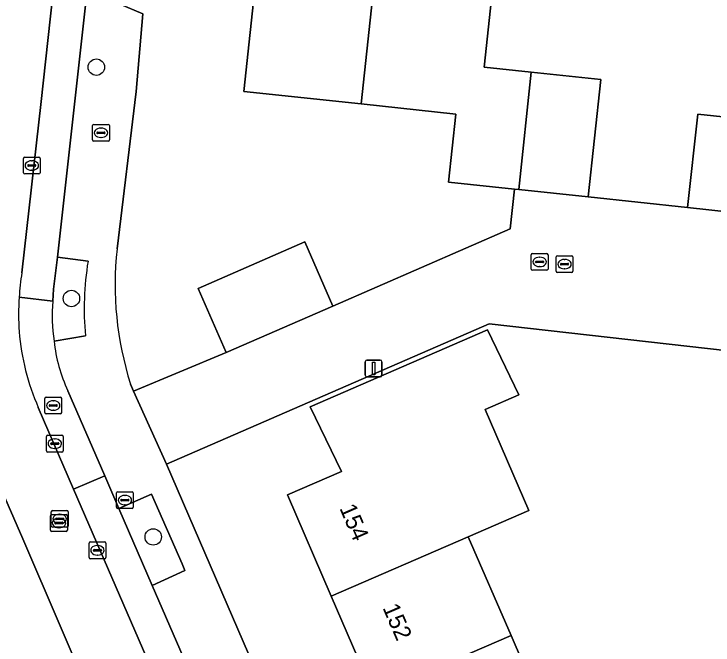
# Model space of a CAD drawing. Extents: x 162026 to 163502, y 387295 to 388169.
# Drawn here: x 162214.25 to 162255.88, y 388074.11 to 388111.69 of the extents above; entities that cross this region are included whole.
import ezdxf

# ---------------------------------------------------------------- set-up
doc = ezdxf.new("R2010")
doc.units = 0
for name, color, linetype in [('IMGEO_Boom', 7, 'Continuous'), ('IMGEO_Brandkraan', 7, 'Continuous'), ('IMGEO_Erf', 7, 'Continuous'), ('IMGEO_Groenvoorziening', 7, 'Continuous'), ('IMGEO_Kolk', 7, 'Continuous'), ('IMGEO_Lichtmast', 7, 'Continuous'), ('IMGEO_Muur', 7, 'Continuous'), ('IMGEO_Pand', 7, 'Continuous'), ('IMGEO_Pand_nummerreeks', 7, 'Continuous'), ('IMGEO_Parkeervlak_open', 7, 'Continuous'), ('IMGEO_Rijbaan_lokaal_open', 7, 'Continuous'), ('IMGEO_Rioolput', 7, 'Continuous'), ('IMGEO_Voetpad_open', 7, 'Continuous')]:
    doc.layers.add(name, color=color, linetype=linetype)

msp = doc.modelspace()

# ---------------------------------------------------------------- linework, layer by layer
at = {"layer": 'IMGEO_Boom'}
for centre in [(162219.158, 388108.527), (162217.674, 388094.749), (162222.543, 388080.551)]:
    msp.add_circle(centre, 0.489, dxfattribs=at)
at = {"layer": 'IMGEO_Brandkraan'}
for p, q in [((162219.007, 388105.119), (162219.859, 388105.119)), ((162218.932, 388104.193), (162218.932, 388105.045)), ((162219.234, 388104.662), (162219.632, 388104.662)), ((162219.42, 388104.899), (162219.445, 388104.899)), ((162219.933, 388105.045), (162219.933, 388104.193)), ((162219.191, 388104.613), (162219.191, 388104.625)), ((162219.629, 388104.576), (162219.231, 388104.576)), ((162219.443, 388104.339), (162219.418, 388104.339)), ((162219.675, 388104.625), (162219.675, 388104.613)), ((162219.859, 388104.119), (162219.007, 388104.119))]:
    msp.add_line(p, q, dxfattribs=at)
for points in [[(162219.007, 388105.119), (162219.859, 388105.119)], [(162218.932, 388104.193), (162218.932, 388105.045)], [(162219.933, 388105.045), (162219.933, 388104.193)], [(162219.859, 388104.119), (162219.007, 388104.119)]]:
    msp.add_lwpolyline(points, dxfattribs=at)
for centre, radius, start, end in [((162219.009, 388105.043), 0.0765, 91.552, 178.448), ((162219.009, 388105.043), 0.0765, 91.552, 178.448), ((162219.857, 388105.043), 0.0765, 1.552, 88.448), ((162219.857, 388105.043), 0.0765, 1.552, 88.448), ((162219.231, 388104.622), 0.0403, 85.8775, 175.7526), ((162219.636, 388104.624), 0.0386, 1.7309, 96.639), ((162219.228, 388104.612), 0.0366, 178.938, 274.7102), ((162219.632, 388104.619), 0.043, 264.8664, 352.4533), ((162219.009, 388104.195), 0.0765, 181.552, 268.448), ((162219.009, 388104.195), 0.0765, 181.552, 268.448), ((162219.857, 388104.195), 0.0765, 271.552, 358.448), ((162219.857, 388104.195), 0.0765, 271.552, 358.448)]:
    msp.add_arc(centre, radius, start, end, dxfattribs=at)
for centre, major_axis, ratio, start_param, end_param in [((162219.419, 388104.619), (-0.387, 0.002), 0.722429, 4.712389, 7.853982), ((162219.444, 388104.619), (-0.39, 0.002), 0.717154, 1.570796, 4.712389)]:
    msp.add_ellipse(centre, major_axis=major_axis, ratio=ratio, start_param=start_param, end_param=end_param, dxfattribs=at)
at = {"layer": 'IMGEO_Erf'}
for points in [[(162221.189, 388089.657), (162221.367, 388089.233), (162226.888, 388091.531), (162225.224, 388095.354), (162231.575, 388098.119), (162233.24, 388094.296), (162243.807, 388098.899), (162244.06, 388101.264), (162240.119, 388101.686), (162240.553, 388105.733), (162234.93, 388106.335), (162227.932, 388107.084), (162229.002, 388117.077), (162235.998, 388116.328), (162242.995, 388115.579), (162242.241, 388108.534), (162245.052, 388108.233), (162249.188, 388107.79), (162248.439, 388100.796), (162254.359, 388100.162), (162254.965, 388105.729), (162261.676, 388105.011)], [(162221.923, 388111.694), (162221.525, 388107.085), (162220.388, 388097.702)], [(162261.522, 388091.098), (162242.55, 388093.234), (162223.34, 388084.876), (162249.447, 388024.462), (162267.947, 388029.586)], [(162235.684, 388071.141), (162233.135, 388077.032), (162230.532, 388083.051), (162233.754, 388084.445), (162231.882, 388088.297), (162242.444, 388092.886), (162244.311, 388089.01), (162242.304, 388088.142), (162244.909, 388082.121), (162241.303, 388080.563), (162243.851, 388074.671), (162246.384, 388068.815)]]:
    msp.add_lwpolyline(points, dxfattribs=at)
msp.add_arc((162239.82, 388095.574), 19.548, 173.7512, 197.6206, dxfattribs=at)
at = {"layer": 'IMGEO_Groenvoorziening'}
for points in [[(162216.838, 388097.221), (162216.6, 388095.31), (162216.56, 388094.589)], [(162218.662, 388096.976), (162216.838, 388097.221)], [(162216.638, 388092.212), (162218.505, 388092.531)]]:
    msp.add_lwpolyline(points, dxfattribs=at)
msp.add_lwpolyline([(162220.499, 388082.24), (162222.488, 388077.667), (162224.434, 388078.544), (162224.263, 388078.942), (162222.439, 388083.094)], close=True, dxfattribs=at)
for centre, radius, start, end in [((162235.88, 388094.143), 17.449, 170.655, 185.2993), ((162227.659, 388093.763), 11.13, 175.7461, 188.0128)]:
    msp.add_arc(centre, radius, start, end, dxfattribs=at)
at = {"layer": 'IMGEO_Kolk'}
for p, q in [((162214.814, 388102.243), (162214.814, 388103.095)), ((162214.889, 388103.169), (162215.741, 388103.169)), ((162215.815, 388103.095), (162215.815, 388102.243)), ((162215.073, 388102.663), (162215.073, 388102.675)), ((162215.511, 388102.626), (162215.113, 388102.626)), ((162215.116, 388102.712), (162215.514, 388102.712)), ((162215.302, 388102.949), (162215.327, 388102.949)), ((162215.557, 388102.675), (162215.557, 388102.663)), ((162215.741, 388102.169), (162214.889, 388102.169)), ((162215.325, 388102.389), (162215.3, 388102.389)), ((162246.533, 388096.372), (162246.533, 388097.224)), ((162246.608, 388097.298), (162247.46, 388097.298)), ((162247.534, 388097.224), (162247.534, 388096.372)), ((162246.792, 388096.792), (162246.792, 388096.804)), ((162247.23, 388096.755), (162246.832, 388096.755)), ((162246.835, 388096.841), (162247.233, 388096.841)), ((162247.021, 388097.078), (162247.046, 388097.078)), ((162247.276, 388096.804), (162247.276, 388096.792)), ((162247.044, 388096.518), (162247.019, 388096.518)), ((162247.46, 388096.298), (162246.608, 388096.298)), ((162220.356, 388082.318), (162220.356, 388083.17)), ((162220.431, 388083.244), (162221.283, 388083.244)), ((162220.844, 388083.024), (162220.869, 388083.024)), ((162221.357, 388083.17), (162221.357, 388082.318)), ((162220.615, 388082.738), (162220.615, 388082.75)), ((162221.053, 388082.701), (162220.655, 388082.701)), ((162220.658, 388082.787), (162221.056, 388082.787)), ((162221.099, 388082.75), (162221.099, 388082.738)), ((162221.283, 388082.244), (162220.431, 388082.244)), ((162220.867, 388082.464), (162220.842, 388082.464)), ((162218.722, 388079.326), (162218.722, 388080.178)), ((162218.797, 388080.252), (162219.649, 388080.252)), ((162219.723, 388080.178), (162219.723, 388079.326)), ((162218.981, 388079.746), (162218.981, 388079.758)), ((162219.419, 388079.709), (162219.021, 388079.709)), ((162219.024, 388079.795), (162219.422, 388079.795)), ((162219.21, 388080.032), (162219.235, 388080.032)), ((162219.465, 388079.758), (162219.465, 388079.746)), ((162219.233, 388079.472), (162219.208, 388079.472)), ((162219.649, 388079.252), (162218.797, 388079.252))]:
    msp.add_line(p, q, dxfattribs=at)
for points in [[(162214.814, 388102.243), (162214.814, 388103.095)], [(162214.889, 388103.169), (162215.741, 388103.169)], [(162215.815, 388103.095), (162215.815, 388102.243)], [(162215.741, 388102.169), (162214.889, 388102.169)], [(162246.533, 388096.372), (162246.533, 388097.224)], [(162246.608, 388097.298), (162247.46, 388097.298)], [(162247.534, 388097.224), (162247.534, 388096.372)], [(162247.46, 388096.298), (162246.608, 388096.298)], [(162220.356, 388082.318), (162220.356, 388083.17)], [(162220.431, 388083.244), (162221.283, 388083.244)], [(162221.357, 388083.17), (162221.357, 388082.318)], [(162221.283, 388082.244), (162220.431, 388082.244)], [(162218.722, 388079.326), (162218.722, 388080.178)], [(162218.797, 388080.252), (162219.649, 388080.252)], [(162219.723, 388080.178), (162219.723, 388079.326)], [(162219.649, 388079.252), (162218.797, 388079.252)]]:
    msp.add_lwpolyline(points, dxfattribs=at)
for centre, radius, start, end in [((162214.891, 388103.093), 0.0765, 91.552, 178.448), ((162214.891, 388103.093), 0.0765, 91.552, 178.448), ((162215.739, 388103.093), 0.0765, 1.552, 88.448), ((162215.739, 388103.093), 0.0765, 1.552, 88.448), ((162215.113, 388102.672), 0.0403, 85.8775, 175.7526), ((162215.11, 388102.662), 0.0366, 178.938, 274.7102), ((162215.514, 388102.669), 0.043, 264.8664, 352.4533), ((162215.518, 388102.674), 0.0386, 1.7309, 96.639), ((162214.891, 388102.245), 0.0765, 181.552, 268.448), ((162214.891, 388102.245), 0.0765, 181.552, 268.448), ((162215.739, 388102.245), 0.0765, 271.552, 358.448), ((162215.739, 388102.245), 0.0765, 271.552, 358.448), ((162246.61, 388097.222), 0.0765, 91.552, 178.448), ((162246.61, 388097.222), 0.0765, 91.552, 178.448), ((162247.458, 388097.222), 0.0765, 1.552, 88.448), ((162247.458, 388097.222), 0.0765, 1.552, 88.448), ((162246.832, 388096.801), 0.0403, 85.8775, 175.7526), ((162246.829, 388096.791), 0.0366, 178.938, 274.7102), ((162247.233, 388096.798), 0.043, 264.8664, 352.4533), ((162247.237, 388096.803), 0.0386, 1.7309, 96.639), ((162246.61, 388096.374), 0.0765, 181.552, 268.448), ((162246.61, 388096.374), 0.0765, 181.552, 268.448), ((162247.458, 388096.374), 0.0765, 271.552, 358.448), ((162247.458, 388096.374), 0.0765, 271.552, 358.448), ((162220.433, 388083.168), 0.0765, 91.552, 178.448), ((162220.433, 388083.168), 0.0765, 91.552, 178.448), ((162221.281, 388083.168), 0.0765, 1.552, 88.448), ((162221.281, 388083.168), 0.0765, 1.552, 88.448), ((162220.655, 388082.747), 0.0403, 85.8775, 175.7526), ((162220.652, 388082.737), 0.0366, 178.938, 274.7102), ((162221.056, 388082.744), 0.043, 264.8664, 352.4533), ((162221.06, 388082.749), 0.0386, 1.7309, 96.639), ((162220.433, 388082.32), 0.0765, 181.552, 268.448), ((162220.433, 388082.32), 0.0765, 181.552, 268.448), ((162221.281, 388082.32), 0.0765, 271.552, 358.448), ((162221.281, 388082.32), 0.0765, 271.552, 358.448), ((162218.799, 388080.176), 0.0765, 91.552, 178.448), ((162218.799, 388080.176), 0.0765, 91.552, 178.448), ((162219.647, 388080.176), 0.0765, 1.552, 88.448), ((162219.647, 388080.176), 0.0765, 1.552, 88.448), ((162219.021, 388079.755), 0.0403, 85.8775, 175.7526), ((162219.018, 388079.745), 0.0366, 178.938, 274.7102), ((162219.422, 388079.752), 0.043, 264.8664, 352.4533), ((162219.426, 388079.757), 0.0386, 1.7309, 96.639), ((162218.799, 388079.328), 0.0765, 181.552, 268.448), ((162218.799, 388079.328), 0.0765, 181.552, 268.448), ((162219.647, 388079.328), 0.0765, 271.552, 358.448), ((162219.647, 388079.328), 0.0765, 271.552, 358.448)]:
    msp.add_arc(centre, radius, start, end, dxfattribs=at)
for centre, major_axis, ratio, start_param, end_param in [((162215.301, 388102.669), (-0.387, 0.002), 0.722429, 4.712389, 7.853982), ((162215.326, 388102.669), (-0.39, 0.002), 0.717154, 1.570796, 4.712389), ((162247.02, 388096.798), (-0.387, 0.002), 0.722429, 4.712389, 7.853982), ((162247.045, 388096.798), (-0.39, 0.002), 0.717154, 1.570796, 4.712389), ((162220.843, 388082.744), (-0.387, 0.002), 0.722429, 4.712389, 7.853982), ((162220.868, 388082.744), (-0.39, 0.002), 0.717154, 1.570796, 4.712389), ((162219.209, 388079.752), (-0.387, 0.002), 0.722429, 4.712389, 7.853982), ((162219.234, 388079.752), (-0.39, 0.002), 0.717154, 1.570796, 4.712389)]:
    msp.add_ellipse(centre, major_axis=major_axis, ratio=ratio, start_param=start_param, end_param=end_param, dxfattribs=at)
at = {"layer": 'IMGEO_Lichtmast'}
for p, q in [((162235.172, 388090.178), (162235.172, 388090.978)), ((162235.172, 388090.978), (162235.172, 388090.178)), ((162235.272, 388091.078), (162236.062, 388091.078)), ((162236.062, 388091.078), (162235.272, 388091.078)), ((162236.162, 388090.978), (162236.162, 388090.178)), ((162236.162, 388090.178), (162236.162, 388090.978)), ((162236.062, 388090.078), (162235.272, 388090.078)), ((162235.272, 388090.078), (162236.062, 388090.078))]:
    msp.add_line(p, q, dxfattribs=at)
msp.add_lwpolyline([(162235.592, 388090.953), (162235.742, 388090.953), (162235.742, 388090.203), (162235.592, 388090.203), (162235.592, 388090.953)], dxfattribs=at)
for centre, start, end in [((162235.272, 388090.978), 90, 180), ((162235.272, 388090.978), 90, 180), ((162236.062, 388090.978), 0, 90), ((162236.062, 388090.978), 360, 90), ((162235.272, 388090.178), 180, 270), ((162235.272, 388090.178), 180, 270), ((162236.062, 388090.178), 270, 0), ((162236.062, 388090.178), 270, 0)]:
    msp.add_arc(centre, 0.1, start, end, dxfattribs=at)
at = {"layer": 'IMGEO_Muur'}
for points in [[(162254.359, 388100.162), (162248.439, 388100.796)], [(162242.55, 388093.234), (162261.522, 388091.098)]]:
    msp.add_lwpolyline(points, dxfattribs=at)
at = {"layer": 'IMGEO_Pand'}
for points in [[(162235.998, 388116.328), (162229.002, 388117.077), (162227.932, 388107.084), (162234.93, 388106.335)], [(162244.305, 388101.238), (162245.052, 388108.233), (162242.241, 388108.534), (162242.995, 388115.579), (162235.998, 388116.328), (162234.93, 388106.335), (162240.553, 388105.733), (162240.119, 388101.686), (162244.06, 388101.264)], [(162248.439, 388100.796), (162249.188, 388107.79), (162245.052, 388108.233), (162244.305, 388101.238)], [(162261.07, 388099.444), (162261.676, 388105.011), (162254.965, 388105.729), (162254.359, 388100.162)], [(162233.24, 388094.296), (162231.575, 388098.119), (162225.224, 388095.354), (162226.888, 388091.531)], [(162242.304, 388088.142), (162244.311, 388089.01), (162242.444, 388092.886), (162231.882, 388088.297), (162233.754, 388084.445), (162230.532, 388083.051), (162233.135, 388077.032), (162241.303, 388080.563), (162244.909, 388082.121)], [(162233.135, 388077.032), (162235.684, 388071.141), (162243.851, 388074.671), (162241.303, 388080.563)], [(162246.384, 388068.815), (162243.851, 388074.671), (162235.684, 388071.141), (162238.217, 388065.284)]]:
    msp.add_lwpolyline(points, close=True, dxfattribs=at)
at = {"layer": 'IMGEO_Parkeervlak_open'}
for points in [[(162218.523, 388112.391), (162216.555, 388112.672), (162215.862, 388106.473), (162214.72, 388096.277)], [(162214.559, 388094.823), (162216.56, 388094.589), (162216.6, 388095.31), (162216.838, 388097.221), (162218.523, 388112.391)]]:
    msp.add_lwpolyline(points, dxfattribs=at)
msp.add_lwpolyline([(162233.87, 388051.368), (162229.312, 388061.864), (162227.416, 388066.277), (162222.488, 388077.667), (162220.499, 388082.24), (162219.67, 388084.193), (162217.803, 388083.405), (162232.4, 388049.731), (162233.78, 388046.56), (162247.319, 388015.274), (162256.129, 387994.89), (162257.953, 387995.69), (162255.25, 388001.914), (162253.211, 388006.595), (162245.674, 388024.015), (162243.789, 388028.432), (162235.771, 388046.953)], close=True, dxfattribs=at)
msp.add_arc((162230.629, 388093.78), 16.104, 171.0781, 176.2847, dxfattribs=at)
at = {"layer": 'IMGEO_Rijbaan_lokaal_open'}
for points in [[(162214.72, 388096.277), (162215.862, 388106.473), (162216.555, 388112.672), (162216.607, 388112.998), (162216.766, 388113.504), (162217.62, 388115.89)], [(162261.07, 388099.444), (162254.359, 388100.162), (162248.439, 388100.796), (162244.305, 388101.238), (162244.06, 388101.264), (162243.807, 388098.899), (162233.24, 388094.296), (162226.888, 388091.531), (162221.367, 388089.233), (162223.34, 388084.876), (162242.55, 388093.234), (162261.522, 388091.098)], [(162216.56, 388094.589), (162214.559, 388094.823)], [(162215.698, 388088.259), (162217.803, 388083.405), (162219.67, 388084.193), (162217.462, 388089.253)], [(162211.27, 388088.45), (162214.772, 388080.44), (162219.235, 388070.071), (162223.047, 388061.269), (162225.214, 388056.269), (162228.73, 388048.137), (162232.4, 388049.731), (162217.803, 388083.405), (162215.698, 388088.259)]]:
    msp.add_lwpolyline(points, dxfattribs=at)
for centre, radius, start, end in [((162230.629, 388093.78), 16.104, 171.0781, 176.2847), ((162230.769, 388093.788), 16.243, 176.347, 183.5972), ((162230.769, 388093.788), 16.243, 176.347, 183.5972), ((162227.659, 388093.763), 11.13, 175.7461, 188.0128), ((162228.688, 388093.941), 14.178, 184.7436, 203.6276), ((162228.688, 388093.941), 14.178, 184.7436, 203.6276), ((162225.813, 388093.173), 9.225, 185.9782, 205.1439)]:
    msp.add_arc(centre, radius, start, end, dxfattribs=at)
at = {"layer": 'IMGEO_Rioolput'}
for p, q in [((162245.049, 388096.502), (162245.049, 388097.354)), ((162245.124, 388097.428), (162245.976, 388097.428)), ((162245.537, 388097.208), (162245.562, 388097.208)), ((162246.05, 388097.354), (162246.05, 388096.502)), ((162245.308, 388096.922), (162245.308, 388096.934)), ((162245.746, 388096.885), (162245.348, 388096.885)), ((162245.351, 388096.971), (162245.749, 388096.971)), ((162245.792, 388096.934), (162245.792, 388096.922)), ((162245.976, 388096.428), (162245.124, 388096.428)), ((162245.56, 388096.648), (162245.535, 388096.648)), ((162216.165, 388088.878), (162217.017, 388088.878)), ((162216.09, 388087.952), (162216.09, 388088.804)), ((162216.578, 388088.658), (162216.603, 388088.658)), ((162217.091, 388088.804), (162217.091, 388087.952)), ((162216.349, 388088.372), (162216.349, 388088.384)), ((162216.787, 388088.335), (162216.389, 388088.335)), ((162216.392, 388088.421), (162216.79, 388088.421)), ((162216.601, 388088.098), (162216.576, 388088.098)), ((162216.833, 388088.384), (162216.833, 388088.372)), ((162217.017, 388087.878), (162216.165, 388087.878)), ((162216.183, 388085.678), (162216.183, 388086.53)), ((162216.258, 388086.604), (162217.11, 388086.604)), ((162216.671, 388086.384), (162216.696, 388086.384)), ((162217.184, 388086.53), (162217.184, 388085.678)), ((162216.442, 388086.098), (162216.442, 388086.11)), ((162216.88, 388086.061), (162216.482, 388086.061)), ((162216.485, 388086.147), (162216.883, 388086.147)), ((162216.926, 388086.11), (162216.926, 388086.098)), ((162217.11, 388085.604), (162216.258, 388085.604)), ((162216.694, 388085.824), (162216.669, 388085.824)), ((162216.428, 388080.954), (162216.428, 388081.806)), ((162216.474, 388081.197), (162216.474, 388082.049)), ((162216.503, 388081.88), (162217.355, 388081.88)), ((162216.549, 388082.123), (162217.401, 388082.123)), ((162216.962, 388081.903), (162216.987, 388081.903)), ((162217.429, 388081.806), (162217.429, 388080.954)), ((162217.475, 388082.049), (162217.475, 388081.197)), ((162216.687, 388081.374), (162216.687, 388081.386)), ((162216.73, 388081.423), (162217.128, 388081.423)), ((162216.733, 388081.617), (162216.733, 388081.629)), ((162217.171, 388081.58), (162216.773, 388081.58)), ((162216.776, 388081.666), (162217.174, 388081.666)), ((162216.916, 388081.66), (162216.941, 388081.66)), ((162217.171, 388081.386), (162217.171, 388081.374)), ((162217.217, 388081.629), (162217.217, 388081.617)), ((162217.401, 388081.123), (162216.549, 388081.123)), ((162217.125, 388081.337), (162216.727, 388081.337)), ((162216.939, 388081.1), (162216.914, 388081.1)), ((162216.985, 388081.343), (162216.96, 388081.343)), ((162217.355, 388080.88), (162216.503, 388080.88))]:
    msp.add_line(p, q, dxfattribs=at)
for points in [[(162245.049, 388096.502), (162245.049, 388097.354)], [(162245.124, 388097.428), (162245.976, 388097.428)], [(162246.05, 388097.354), (162246.05, 388096.502)], [(162245.976, 388096.428), (162245.124, 388096.428)], [(162216.165, 388088.878), (162217.017, 388088.878)], [(162216.09, 388087.952), (162216.09, 388088.804)], [(162217.091, 388088.804), (162217.091, 388087.952)], [(162217.017, 388087.878), (162216.165, 388087.878)], [(162216.183, 388085.678), (162216.183, 388086.53)], [(162216.258, 388086.604), (162217.11, 388086.604)], [(162217.184, 388086.53), (162217.184, 388085.678)], [(162217.11, 388085.604), (162216.258, 388085.604)], [(162216.428, 388080.954), (162216.428, 388081.806)], [(162216.474, 388081.197), (162216.474, 388082.049)], [(162216.503, 388081.88), (162217.355, 388081.88)], [(162216.549, 388082.123), (162217.401, 388082.123)], [(162217.429, 388081.806), (162217.429, 388080.954)], [(162217.475, 388082.049), (162217.475, 388081.197)], [(162217.401, 388081.123), (162216.549, 388081.123)], [(162217.355, 388080.88), (162216.503, 388080.88)]]:
    msp.add_lwpolyline(points, dxfattribs=at)
for centre, radius, start, end in [((162245.126, 388097.352), 0.0765, 91.552, 178.448), ((162245.126, 388097.352), 0.0765, 91.552, 178.448), ((162245.974, 388097.352), 0.0765, 1.552, 88.448), ((162245.974, 388097.352), 0.0765, 1.552, 88.448), ((162245.348, 388096.931), 0.0403, 85.8775, 175.7526), ((162245.345, 388096.921), 0.0366, 178.938, 274.7102), ((162245.749, 388096.928), 0.043, 264.8664, 352.4533), ((162245.753, 388096.933), 0.0386, 1.7309, 96.639), ((162245.126, 388096.504), 0.0765, 181.552, 268.448), ((162245.126, 388096.504), 0.0765, 181.552, 268.448), ((162245.974, 388096.504), 0.0765, 271.552, 358.448), ((162245.974, 388096.504), 0.0765, 271.552, 358.448), ((162216.167, 388088.802), 0.0765, 91.552, 178.448), ((162216.167, 388088.802), 0.0765, 91.552, 178.448), ((162217.015, 388088.802), 0.0765, 1.552, 88.448), ((162217.015, 388088.802), 0.0765, 1.552, 88.448), ((162216.389, 388088.381), 0.0403, 85.8775, 175.7526), ((162216.386, 388088.371), 0.0366, 178.938, 274.7102), ((162216.79, 388088.378), 0.043, 264.8664, 352.4533), ((162216.794, 388088.383), 0.0386, 1.7309, 96.639), ((162216.167, 388087.954), 0.0765, 181.552, 268.448), ((162216.167, 388087.954), 0.0765, 181.552, 268.448), ((162217.015, 388087.954), 0.0765, 271.552, 358.448), ((162217.015, 388087.954), 0.0765, 271.552, 358.448), ((162216.26, 388086.528), 0.0765, 91.552, 178.448), ((162216.26, 388086.528), 0.0765, 91.552, 178.448), ((162217.108, 388086.528), 0.0765, 1.552, 88.448), ((162217.108, 388086.528), 0.0765, 1.552, 88.448), ((162216.482, 388086.107), 0.0403, 85.8775, 175.7526), ((162216.479, 388086.097), 0.0366, 178.938, 274.7102), ((162216.883, 388086.104), 0.043, 264.8664, 352.4533), ((162216.887, 388086.109), 0.0386, 1.7309, 96.639), ((162216.26, 388085.68), 0.0765, 181.552, 268.448), ((162216.26, 388085.68), 0.0765, 181.552, 268.448), ((162217.108, 388085.68), 0.0765, 271.552, 358.448), ((162217.108, 388085.68), 0.0765, 271.552, 358.448), ((162216.505, 388081.804), 0.0765, 91.552, 178.448), ((162216.505, 388081.804), 0.0765, 91.552, 178.448), ((162216.551, 388082.047), 0.0765, 91.552, 178.448), ((162216.551, 388082.047), 0.0765, 91.552, 178.448), ((162217.353, 388081.804), 0.0765, 1.552, 88.448), ((162217.353, 388081.804), 0.0765, 1.552, 88.448), ((162217.399, 388082.047), 0.0765, 1.552, 88.448), ((162217.399, 388082.047), 0.0765, 1.552, 88.448), ((162216.727, 388081.383), 0.0403, 85.8775, 175.7526), ((162216.724, 388081.373), 0.0366, 178.938, 274.7102), ((162216.773, 388081.626), 0.0403, 85.8775, 175.7526), ((162216.77, 388081.616), 0.0366, 178.938, 274.7102), ((162217.128, 388081.38), 0.043, 264.8664, 352.4533), ((162217.132, 388081.385), 0.0386, 1.7309, 96.639), ((162217.174, 388081.623), 0.043, 264.8664, 352.4533), ((162217.178, 388081.628), 0.0386, 1.7309, 96.639), ((162216.505, 388080.956), 0.0765, 181.552, 268.448), ((162216.505, 388080.956), 0.0765, 181.552, 268.448), ((162216.551, 388081.199), 0.0765, 181.552, 268.448), ((162216.551, 388081.199), 0.0765, 181.552, 268.448), ((162217.353, 388080.956), 0.0765, 271.552, 358.448), ((162217.353, 388080.956), 0.0765, 271.552, 358.448), ((162217.399, 388081.199), 0.0765, 271.552, 358.448), ((162217.399, 388081.199), 0.0765, 271.552, 358.448)]:
    msp.add_arc(centre, radius, start, end, dxfattribs=at)
for centre, major_axis, ratio, start_param, end_param in [((162245.536, 388096.928), (-0.387, 0.002), 0.722429, 4.712389, 7.853982), ((162245.561, 388096.928), (-0.39, 0.002), 0.717154, 1.570796, 4.712389), ((162216.577, 388088.378), (-0.387, 0.002), 0.722429, 4.712389, 7.853982), ((162216.602, 388088.378), (-0.39, 0.002), 0.717154, 1.570796, 4.712389), ((162216.67, 388086.104), (-0.387, 0.002), 0.722429, 4.712389, 7.853982), ((162216.695, 388086.104), (-0.39, 0.002), 0.717154, 1.570796, 4.712389), ((162216.961, 388081.623), (-0.387, 0.002), 0.722429, 4.712389, 7.853982), ((162216.986, 388081.623), (-0.39, 0.002), 0.717154, 1.570796, 4.712389), ((162216.915, 388081.38), (-0.387, 0.002), 0.722429, 4.712389, 7.853982), ((162216.94, 388081.38), (-0.39, 0.002), 0.717154, 1.570796, 4.712389)]:
    msp.add_ellipse(centre, major_axis=major_axis, ratio=ratio, start_param=start_param, end_param=end_param, dxfattribs=at)
at = {"layer": 'IMGEO_Voetpad_open'}
for points in [[(162220.388, 388097.702), (162221.525, 388107.085), (162221.923, 388111.694), (162220.525, 388112.299), (162218.773, 388112.469), (162218.523, 388112.391), (162216.838, 388097.221), (162218.662, 388096.976)], [(162220.525, 388112.299), (162221.923, 388111.694)], [(162218.505, 388092.531), (162216.638, 388092.212)], [(162223.34, 388084.876), (162221.367, 388089.233), (162221.189, 388089.657)], [(162217.462, 388089.253), (162219.67, 388084.193), (162220.499, 388082.24), (162222.439, 388083.094), (162224.263, 388078.942), (162224.434, 388078.544), (162222.488, 388077.667), (162227.416, 388066.277), (162229.402, 388067.141), (162231.285, 388062.729), (162229.312, 388061.864), (162233.87, 388051.368), (162235.843, 388052.217), (162237.745, 388047.801), (162235.771, 388046.953), (162243.789, 388028.432), (162245.771, 388029.279), (162247.68, 388024.879), (162245.674, 388024.015), (162253.211, 388006.595)], [(162232.785, 388033.424), (162234.759, 388034.257), (162231.893, 388040.822), (162229.974, 388039.966), (162223.313, 388055.466), (162225.214, 388056.269), (162223.047, 388061.269), (162221.184, 388060.42), (162217.398, 388069.231), (162219.235, 388070.071), (162214.772, 388080.44), (162211.27, 388088.45)], [(162258.662, 388003.139), (162250.08, 388022.997), (162249.447, 388024.462), (162223.34, 388084.876)]]:
    msp.add_lwpolyline(points, dxfattribs=at)
for centre, radius, start, end in [((162239.82, 388095.574), 19.548, 173.7512, 197.6206), ((162235.88, 388094.143), 17.449, 170.655, 185.2993), ((162225.813, 388093.173), 9.225, 185.9782, 205.1439)]:
    msp.add_arc(centre, radius, start, end, dxfattribs=at)

# ---------------------------------------------------------------- texts
at = {"layer": 'IMGEO_Pand_nummerreeks'}
for s, rotation, p in [('154', 293.3879, (162233.617, 388082.266)), ('152', 293.3901, (162236.184, 388076.335))]:
    msp.add_text(s, height=1, rotation=rotation, dxfattribs=at).set_placement(p)

doc.saveas('drawing.dxf')
